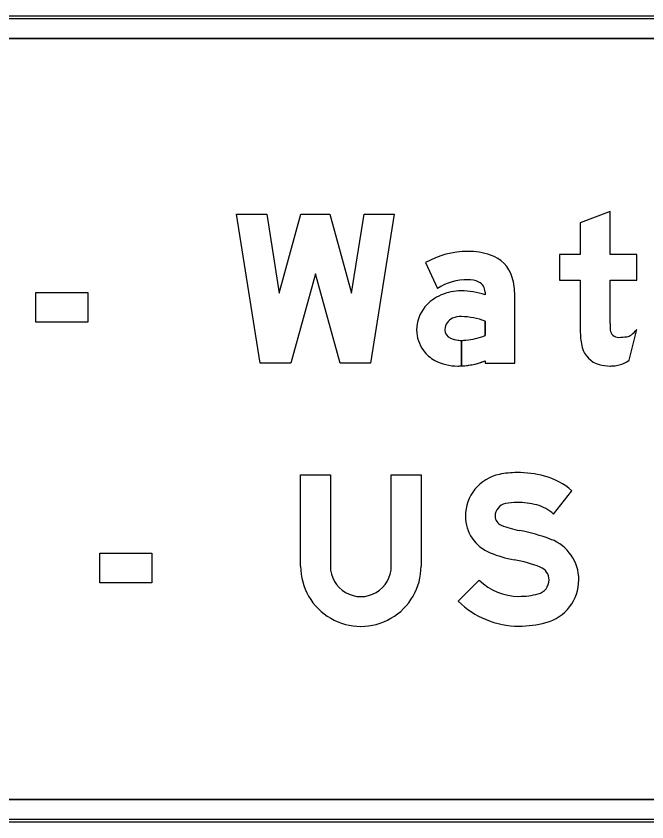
# Model space of a CAD drawing. Extents: x 1806251 to 1809821, y 414895 to 422886.
# Drawn here: x 1809677.011 to 1809677.575, y 415402.021 to 415402.741 of the extents above; entities that cross this region are included whole.
import ezdxf

# ---------------------------------------------------------------- set-up
doc = ezdxf.new("R2010")
doc.units = 0
for name, color, linetype in [('GSBWFILL', 7, 'Continuous'), ('GSCOLORFILL', 7, 'Continuous'), ('GSOUTLINE', 7, 'Continuous')]:
    doc.layers.add(name, color=color, linetype=linetype)

msp = doc.modelspace()

# ---------------------------------------------------------------- linework, layer by layer
at = {"layer": 'GSBWFILL'}
for p, q in [((1809678.91509, 415402.74057), (1809676.27509, 415402.74057)), ((1809676.27509, 415402.72057), (1809678.91509, 415402.72057)), ((1809677.55864, 415402.43305), (1809677.56565, 415402.46058)), ((1809678.91509, 415402.04057), (1809676.27529, 415402.04057)), ((1809676.27529, 415402.02057), (1809678.91509, 415402.02057))]:
    msp.add_line(p, q, dxfattribs=at)
for points in [[(1809677.27837, 415402.51037), (1809677.25642, 415402.43057), (1809677.22903, 415402.43057), (1809677.20788, 415402.56357), (1809677.23481, 415402.56357), (1809677.24602, 415402.49308), (1809677.26541, 415402.56357), (1809677.29132, 415402.56357), (1809677.31071, 415402.49308), (1809677.32192, 415402.56357), (1809677.34885, 415402.56357), (1809677.3277, 415402.43057), (1809677.30031, 415402.43057)], [(1809677.02833, 415402.49375), (1809677.07488, 415402.49375), (1809677.07488, 415402.46715), (1809677.02833, 415402.46715)], [(1809677.08552, 415402.26075), (1809677.13207, 415402.26075), (1809677.13207, 415402.23415), (1809677.08552, 415402.23415)]]:
    msp.add_lwpolyline(points, close=True, dxfattribs=at)
for points in [[(1809677.54171, 415402.46582), (1809677.54171, 415402.50472), (1809677.56565, 415402.50472), (1809677.56565, 415402.52766), (1809677.54171, 415402.52766), (1809677.54171, 415402.5659), (1809677.51511, 415402.55581), (1809677.51511, 415402.52766), (1809677.49649, 415402.52766), (1809677.49649, 415402.50472), (1809677.51511, 415402.50472), (1809677.51511, 415402.45778)], [(1809677.37681, 415402.52033), (1809677.38749, 415402.49728)], [(1809677.42999, 415402.49404), (1809677.42999, 415402.49159)], [(1809677.42999, 415402.43243), (1809677.42999, 415402.43057), (1809677.45658, 415402.43057), (1809677.45658, 415402.49059)], [(1809677.42999, 415402.46804), (1809677.42999, 415402.45512)], [(1809677.40904, 415402.428), (1809677.40904, 415402.45082)], [(1809677.40905, 415402.45082), (1809677.40905, 415402.428)], [(1809677.26507, 415402.24911), (1809677.26507, 415402.33057), (1809677.29167, 415402.33057), (1809677.29167, 415402.24911)], [(1809677.34619, 415402.24911), (1809677.34619, 415402.33057), (1809677.37279, 415402.33057), (1809677.37279, 415402.24911)], [(1809677.49117, 415402.29547), (1809677.50762, 415402.31646)], [(1809677.42477, 415402.23666), (1809677.40605, 415402.21777)]]:
    msp.add_lwpolyline(points, dxfattribs=at)
for centre, major_axis, ratio, start_param, end_param in [((1809677.41454, 415402.45409), (0, 0.07624), 0.999994, 0, 0.517719), ((1809677.41454, 415402.46522), (0, 0.0651), 0.999994, 5.96613, 6.283185), ((1809677.4255, 415402.49864), (0, 0.02992), 0.999994, 4.997165, 5.96613), ((1809677.41454, 415402.45409), (0, 0.05097), 0.999994, 0, 0.559495), ((1809677.41549, 415402.48493), (0, 0.02015), 0.999994, 5.822746, 6.330435), ((1809677.42001, 415402.49404), (0, 0.00997), 0.999994, 4.712389, 5.822746), ((1809677.39797, 415402.49059), (0, 0.05861), 0.999994, 4.712389, 4.997165), ((1809677.40553, 415402.45625), (0, 0.03814), 0.999994, 0.399285, 0.87593), ((1809677.40865, 415402.44946), (0, 0.04561), 0.999994, 0, 0.404512), ((1809677.40865, 415402.42792), (0, 0.06715), 0.999994, 5.959871, 6.283185), ((1809677.40084, 415402.46016), (0, 0.03203), 0.999994, 0.87593, 1.570796), ((1809677.40538, 415402.46019), (0, 0.01131), 0.999994, 0.408547, 1.530785), ((1809677.40853, 415402.45291), (0, 0.01923), 0.999994, 6.259455, 6.691732), ((1809677.40713, 415402.40677), (0, 0.06539), 0.999994, 5.926185, 6.254823), ((1809677.39942, 415402.46016), (0, 0.03062), 0.999994, 1.570796, 2.21394), ((1809677.40612, 415402.46016), (0, 0.01204), 0.999994, 1.530785, 1.570796), ((1809677.40206, 415402.46016), (0, 0.00798), 0.999994, 1.570796, 2.757027), ((1809677.70822, 415402.46582), (0, 0.16651), 0.999999, 1.570796, 1.606005), ((1809677.54935, 415402.46125), (0, 0.00765), 0.999999, 1.74085, 2.407828), ((1809677.54814, 415402.47364), (0, 0.02184), 0.999999, 3.756278, 4.071638), ((1809677.40904, 415402.47742), (0, 0.0266), 0.999994, 2.757027, 3.141593), ((1809677.40749, 415402.51233), (0, 0.06148), 0.999994, 3.228562, 3.516221), ((1809677.56672, 415402.45778), (0, 0.05161), 0.999999, 1.570796, 1.830698), ((1809677.54959, 415402.46152), (0, 0.00801), 0.999999, 2.407828, 3.141593), ((1809677.54959, 415402.49552), (0, 0.04201), 0.999999, 3.141593, 3.310762), ((1809677.55498, 415402.46394), (0, 0.00997), 0.999999, 3.310762, 3.756278), ((1809677.40904, 415402.47742), (0, 0.0266), 0.999994, 3.141843, 3.28451), ((1809677.40214, 415402.4622), (0, 0.03401), 0.999994, 2.21394, 2.611125), ((1809677.53773, 415402.45007), (0, 0.02161), 0.999999, 1.830698, 2.869526), ((1809677.40562, 415402.47368), (0, 0.04577), 0.999994, 2.672443, 3.141593), ((1809677.40562, 415402.4958), (0, 0.06789), 0.999994, 3.192057, 3.508644), ((1809677.54085, 415402.45921), (0, 0.03164), 0.999999, 3.427755, 3.738844), ((1809677.40562, 415402.4958), (0, 0.06789), 0.999994, 3.141593, 3.191959), ((1809677.5417, 415402.46433), (0, 0.03642), 0.999999, 2.869526, 3.141593), ((1809677.5417, 415402.48037), (0, 0.05245), 0.999999, 3.141593, 3.205734), ((1809677.54368, 415402.44959), (0, 0.02161), 0.999999, 3.205734, 3.427755), ((1809677.45047, 415402.29374), (0, 0.0381), 0.999994, 0.202758, 1.570796), ((1809677.45858, 415402.25432), (0, 0.07835), 0.999994, 0, 0.202758), ((1809677.45858, 415402.23659), (0, 0.09608), 0.999994, 6.026234, 6.283185), ((1809677.46749, 415402.27052), (0, 0.061), 0.999994, 5.565152, 6.026234), ((1809677.45047, 415402.29374), (0, 0.0115), 0.999994, 0.202758, 1.570796), ((1809677.45858, 415402.25432), (0, 0.05175), 0.999994, 0, 0.202758), ((1809677.45858, 415402.23659), (0, 0.06948), 0.999994, 6.026234, 6.283185), ((1809677.46749, 415402.27052), (0, 0.0344), 0.999994, 5.523837, 6.026234), ((1809677.44767, 415402.29374), (0, 0.0353), 0.999994, 1.570796, 2.761249), ((1809677.44767, 415402.29374), (0, 0.0087), 0.999994, 1.570796, 2.761249), ((1809677.47665, 415402.36624), (0, 0.08677), 0.999994, 2.761249, 2.95744), ((1809677.43111, 415402.12175), (0, 0.16192), 0.999994, 5.918637, 6.099033), ((1809677.47503, 415402.23683), (0, 0.03875), 0.999994, 4.712389, 5.918637), ((1809677.47665, 415402.36624), (0, 0.11337), 0.999994, 2.761249, 2.95744), ((1809677.43111, 415402.12175), (0, 0.13532), 0.999994, 5.918637, 6.099033), ((1809677.31893, 415402.24911), (0, 0.05386), 0.999994, 1.570796, 4.712389), ((1809677.31893, 415402.24911), (0, 0.02726), 0.999994, 1.570796, 4.712389), ((1809677.47503, 415402.23683), (0, 0.01215), 0.999994, 4.712389, 5.918637), ((1809677.46019, 415402.2724), (0, 0.05032), 0.999994, 2.360607, 3.141593), ((1809677.47426, 415402.23683), (0, 0.01291), 0.999994, 3.401517, 4.712389), ((1809677.47426, 415402.23683), (0, 0.03951), 0.999994, 3.401517, 4.712389), ((1809677.46019, 415402.28973), (0, 0.06765), 0.999994, 3.141593, 3.401517), ((1809677.46019, 415402.2724), (0, 0.07692), 0.999994, 2.360607, 3.141593), ((1809677.46019, 415402.28973), (0, 0.09425), 0.999994, 3.141593, 3.401517)]:
    msp.add_ellipse(centre, major_axis=major_axis, ratio=ratio, start_param=start_param, end_param=end_param, dxfattribs=at)
at = {"layer": 'GSCOLORFILL'}
for p, q in [((1809678.91509, 415402.74057), (1809676.27509, 415402.74057)), ((1809678.91509, 415402.74057), (1809676.27509, 415402.74057)), ((1809678.91509, 415402.74057), (1809676.27509, 415402.74057)), ((1809676.27509, 415402.73857), (1809678.91509, 415402.73857)), ((1809676.27509, 415402.72057), (1809678.91509, 415402.72057)), ((1809677.55864, 415402.43305), (1809677.56565, 415402.46058)), ((1809678.91509, 415402.04057), (1809676.27529, 415402.04057)), ((1809676.27509, 415402.02057), (1809678.91509, 415402.02057)), ((1809678.91509, 415402.02257), (1809676.27511, 415402.02257)), ((1809676.27511, 415402.02057), (1809678.91509, 415402.02057)), ((1809676.27529, 415402.02057), (1809678.91509, 415402.02057))]:
    msp.add_line(p, q, dxfattribs=at)
for points in [[(1809677.27837, 415402.51037), (1809677.25642, 415402.43057), (1809677.22903, 415402.43057), (1809677.20788, 415402.56357), (1809677.23481, 415402.56357), (1809677.24602, 415402.49308), (1809677.26541, 415402.56357), (1809677.29132, 415402.56357), (1809677.31071, 415402.49308), (1809677.32192, 415402.56357), (1809677.34885, 415402.56357), (1809677.3277, 415402.43057), (1809677.30031, 415402.43057)], [(1809677.02833, 415402.49375), (1809677.07488, 415402.49375), (1809677.07488, 415402.46715), (1809677.02833, 415402.46715)], [(1809677.08552, 415402.26075), (1809677.13207, 415402.26075), (1809677.13207, 415402.23415), (1809677.08552, 415402.23415)]]:
    msp.add_lwpolyline(points, close=True, dxfattribs=at)
for points in [[(1809677.54171, 415402.46582), (1809677.54171, 415402.50472), (1809677.56565, 415402.50472), (1809677.56565, 415402.52766), (1809677.54171, 415402.52766), (1809677.54171, 415402.5659), (1809677.51511, 415402.55581), (1809677.51511, 415402.52766), (1809677.49649, 415402.52766), (1809677.49649, 415402.50472), (1809677.51511, 415402.50472), (1809677.51511, 415402.45778)], [(1809677.37681, 415402.52033), (1809677.38749, 415402.49728)], [(1809677.42999, 415402.49404), (1809677.42999, 415402.49159)], [(1809677.42999, 415402.43243), (1809677.42999, 415402.43057), (1809677.45658, 415402.43057), (1809677.45658, 415402.49059)], [(1809677.42999, 415402.46804), (1809677.42999, 415402.45512)], [(1809677.40904, 415402.428), (1809677.40904, 415402.45082)], [(1809677.40905, 415402.45082), (1809677.40905, 415402.428)], [(1809677.26507, 415402.24911), (1809677.26507, 415402.33057), (1809677.29167, 415402.33057), (1809677.29167, 415402.24911)], [(1809677.34619, 415402.24911), (1809677.34619, 415402.33057), (1809677.37279, 415402.33057), (1809677.37279, 415402.24911)], [(1809677.49117, 415402.29547), (1809677.50762, 415402.31646)], [(1809677.42477, 415402.23666), (1809677.40605, 415402.21777)]]:
    msp.add_lwpolyline(points, dxfattribs=at)
for centre, major_axis, ratio, start_param, end_param in [((1809677.41454, 415402.45409), (0, 0.07624), 0.999994, 0, 0.517719), ((1809677.41454, 415402.46522), (0, 0.0651), 0.999994, 5.96613, 6.283185), ((1809677.4255, 415402.49864), (0, 0.02992), 0.999994, 4.997165, 5.96613), ((1809677.41454, 415402.45409), (0, 0.05097), 0.999994, 0, 0.559495), ((1809677.41549, 415402.48493), (0, 0.02015), 0.999994, 5.822746, 6.330435), ((1809677.42001, 415402.49404), (0, 0.00997), 0.999994, 4.712389, 5.822746), ((1809677.39797, 415402.49059), (0, 0.05861), 0.999994, 4.712389, 4.997165), ((1809677.40553, 415402.45625), (0, 0.03814), 0.999994, 0.399285, 0.87593), ((1809677.40865, 415402.44946), (0, 0.04561), 0.999994, 0, 0.404512), ((1809677.40865, 415402.42792), (0, 0.06715), 0.999994, 5.959871, 6.283185), ((1809677.40084, 415402.46016), (0, 0.03203), 0.999994, 0.87593, 1.570796), ((1809677.40538, 415402.46019), (0, 0.01131), 0.999994, 0.408547, 1.530785), ((1809677.40853, 415402.45291), (0, 0.01923), 0.999994, 6.259455, 6.691732), ((1809677.40713, 415402.40677), (0, 0.06539), 0.999994, 5.926185, 6.254823), ((1809677.39942, 415402.46016), (0, 0.03062), 0.999994, 1.570796, 2.21394), ((1809677.40612, 415402.46016), (0, 0.01204), 0.999994, 1.530785, 1.570796), ((1809677.40206, 415402.46016), (0, 0.00798), 0.999994, 1.570796, 2.757027), ((1809677.70822, 415402.46582), (0, 0.16651), 0.999999, 1.570796, 1.606005), ((1809677.54935, 415402.46125), (0, 0.00765), 0.999999, 1.74085, 2.407828), ((1809677.54814, 415402.47364), (0, 0.02184), 0.999999, 3.756278, 4.071638), ((1809677.40904, 415402.47742), (0, 0.0266), 0.999994, 2.757027, 3.141593), ((1809677.40749, 415402.51233), (0, 0.06148), 0.999994, 3.228562, 3.516221), ((1809677.56672, 415402.45778), (0, 0.05161), 0.999999, 1.570796, 1.830698), ((1809677.54959, 415402.46152), (0, 0.00801), 0.999999, 2.407828, 3.141593), ((1809677.54959, 415402.49552), (0, 0.04201), 0.999999, 3.141593, 3.310762), ((1809677.55498, 415402.46394), (0, 0.00997), 0.999999, 3.310762, 3.756278), ((1809677.40904, 415402.47742), (0, 0.0266), 0.999994, 3.141843, 3.28451), ((1809677.40214, 415402.4622), (0, 0.03401), 0.999994, 2.21394, 2.611125), ((1809677.53773, 415402.45007), (0, 0.02161), 0.999999, 1.830698, 2.869526), ((1809677.40562, 415402.47368), (0, 0.04577), 0.999994, 2.672443, 3.141593), ((1809677.40562, 415402.4958), (0, 0.06789), 0.999994, 3.192057, 3.508644), ((1809677.54085, 415402.45921), (0, 0.03164), 0.999999, 3.427755, 3.738844), ((1809677.40562, 415402.4958), (0, 0.06789), 0.999994, 3.141593, 3.191959), ((1809677.5417, 415402.46433), (0, 0.03642), 0.999999, 2.869526, 3.141593), ((1809677.5417, 415402.48037), (0, 0.05245), 0.999999, 3.141593, 3.205734), ((1809677.54368, 415402.44959), (0, 0.02161), 0.999999, 3.205734, 3.427755), ((1809677.45047, 415402.29374), (0, 0.0381), 0.999994, 0.202758, 1.570796), ((1809677.45858, 415402.25432), (0, 0.07835), 0.999994, 0, 0.202758), ((1809677.45858, 415402.23659), (0, 0.09608), 0.999994, 6.026234, 6.283185), ((1809677.46749, 415402.27052), (0, 0.061), 0.999994, 5.565152, 6.026234), ((1809677.45047, 415402.29374), (0, 0.0115), 0.999994, 0.202758, 1.570796), ((1809677.45858, 415402.25432), (0, 0.05175), 0.999994, 0, 0.202758), ((1809677.45858, 415402.23659), (0, 0.06948), 0.999994, 6.026234, 6.283185), ((1809677.46749, 415402.27052), (0, 0.0344), 0.999994, 5.523837, 6.026234), ((1809677.44767, 415402.29374), (0, 0.0353), 0.999994, 1.570796, 2.761249), ((1809677.44767, 415402.29374), (0, 0.0087), 0.999994, 1.570796, 2.761249), ((1809677.47665, 415402.36624), (0, 0.08677), 0.999994, 2.761249, 2.95744), ((1809677.43111, 415402.12175), (0, 0.16192), 0.999994, 5.918637, 6.099033), ((1809677.47503, 415402.23683), (0, 0.03875), 0.999994, 4.712389, 5.918637), ((1809677.47665, 415402.36624), (0, 0.11337), 0.999994, 2.761249, 2.95744), ((1809677.43111, 415402.12175), (0, 0.13532), 0.999994, 5.918637, 6.099033), ((1809677.31893, 415402.24911), (0, 0.05386), 0.999994, 1.570796, 4.712389), ((1809677.31893, 415402.24911), (0, 0.02726), 0.999994, 1.570796, 4.712389), ((1809677.47503, 415402.23683), (0, 0.01215), 0.999994, 4.712389, 5.918637), ((1809677.46019, 415402.2724), (0, 0.05032), 0.999994, 2.360607, 3.141593), ((1809677.47426, 415402.23683), (0, 0.01291), 0.999994, 3.401517, 4.712389), ((1809677.47426, 415402.23683), (0, 0.03951), 0.999994, 3.401517, 4.712389), ((1809677.46019, 415402.28973), (0, 0.06765), 0.999994, 3.141593, 3.401517), ((1809677.46019, 415402.2724), (0, 0.07692), 0.999994, 2.360607, 3.141593), ((1809677.46019, 415402.28973), (0, 0.09425), 0.999994, 3.141593, 3.401517)]:
    msp.add_ellipse(centre, major_axis=major_axis, ratio=ratio, start_param=start_param, end_param=end_param, dxfattribs=at)
at = {"layer": 'GSOUTLINE'}
for p, q in [((1809678.91509, 415402.74057), (1809676.27509, 415402.74057)), ((1809678.91509, 415402.72057), (1809676.27509, 415402.72057)), ((1809677.55864, 415402.43305), (1809677.56565, 415402.46058)), ((1809676.27509, 415402.04057), (1809678.91509, 415402.04057)), ((1809676.27509, 415402.02057), (1809678.91509, 415402.02057))]:
    msp.add_line(p, q, dxfattribs=at)
for points in [[(1809677.27837, 415402.51037), (1809677.25642, 415402.43057), (1809677.22903, 415402.43057), (1809677.20788, 415402.56357), (1809677.23481, 415402.56357), (1809677.24602, 415402.49308), (1809677.26541, 415402.56357), (1809677.29132, 415402.56357), (1809677.31071, 415402.49308), (1809677.32192, 415402.56357), (1809677.34885, 415402.56357), (1809677.3277, 415402.43057), (1809677.30031, 415402.43057)], [(1809677.02833, 415402.49375), (1809677.07488, 415402.49375), (1809677.07488, 415402.46715), (1809677.02833, 415402.46715)], [(1809677.08552, 415402.26075), (1809677.13207, 415402.26075), (1809677.13207, 415402.23415), (1809677.08552, 415402.23415)]]:
    msp.add_lwpolyline(points, close=True, dxfattribs=at)
for points in [[(1809677.54171, 415402.46582), (1809677.54171, 415402.50472), (1809677.56565, 415402.50472), (1809677.56565, 415402.52766), (1809677.54171, 415402.52766), (1809677.54171, 415402.5659), (1809677.51511, 415402.55581), (1809677.51511, 415402.52766), (1809677.49649, 415402.52766), (1809677.49649, 415402.50472), (1809677.51511, 415402.50472), (1809677.51511, 415402.45778)], [(1809677.37681, 415402.52033), (1809677.38749, 415402.49728)], [(1809677.42999, 415402.49404), (1809677.42999, 415402.49159)], [(1809677.42999, 415402.43243), (1809677.42999, 415402.43057), (1809677.45658, 415402.43057), (1809677.45658, 415402.49059)], [(1809677.42999, 415402.45512), (1809677.42999, 415402.46804)], [(1809677.26507, 415402.24911), (1809677.26507, 415402.33057), (1809677.29167, 415402.33057), (1809677.29167, 415402.24911)], [(1809677.34619, 415402.24911), (1809677.34619, 415402.33057), (1809677.37279, 415402.33057), (1809677.37279, 415402.24911)], [(1809677.49117, 415402.29547), (1809677.50762, 415402.31646)], [(1809677.42477, 415402.23666), (1809677.40605, 415402.21777)]]:
    msp.add_lwpolyline(points, dxfattribs=at)
for centre, major_axis, ratio, start_param, end_param in [((1809677.41454, 415402.45409), (0, 0.07624), 0.999994, 6.283185, 6.800904), ((1809677.41454, 415402.46522), (0, 0.0651), 0.999994, 5.96613, 6.283185), ((1809677.4255, 415402.49864), (0, 0.02993), 0.999994, 4.997165, 5.96613), ((1809677.41454, 415402.45409), (0, 0.05097), 0.999994, 0, 0.559495), ((1809677.41549, 415402.48493), (0, 0.02015), 0.999994, 5.822746, 6.330435), ((1809677.42001, 415402.49404), (0, 0.00998), 0.999994, 4.712389, 5.822746), ((1809677.39797, 415402.49059), (0, 0.05861), 0.999994, 4.712389, 4.997165), ((1809677.40553, 415402.45625), (0, 0.03814), 0.999994, 0.399285, 0.87593), ((1809677.40865, 415402.44946), (0, 0.04561), 0.999994, 0, 0.404512), ((1809677.40865, 415402.42792), (0, 0.06715), 0.999994, 5.959871, 6.283185), ((1809677.40084, 415402.46016), (0, 0.03203), 0.999994, 0.87593, 1.570796), ((1809677.40538, 415402.46019), (0, 0.0113), 0.999994, 0.408547, 1.530785), ((1809677.40853, 415402.45291), (0, 0.01923), 0.999994, 6.25958, 6.691732), ((1809677.40713, 415402.40677), (0, 0.06539), 0.999994, 5.926185, 6.254787), ((1809677.40896, 415402.47114), (0, 0.000997), 0.999994, 6.254787, 6.25958), ((1809677.39942, 415402.46016), (0, 0.03062), 0.999994, 1.570796, 2.21394), ((1809677.40612, 415402.46016), (0, 0.01204), 0.999994, 1.530785, 1.570796), ((1809677.40206, 415402.46016), (0, 0.00798), 0.999994, 1.570796, 2.757027), ((1809677.70822, 415402.46582), (0, 0.16651), 0.999999, 1.570796, 1.606005), ((1809677.54935, 415402.46125), (0, 0.00765), 0.999999, 1.74085, 2.407828), ((1809677.54814, 415402.47364), (0, 0.02184), 0.999999, 3.756278, 4.071638), ((1809677.40904, 415402.47742), (0, 0.0266), 0.999994, 2.757027, 3.28451), ((1809677.40749, 415402.51233), (0, 0.06148), 0.999994, 3.228562, 3.516221), ((1809677.56672, 415402.45778), (0, 0.05161), 0.999999, 1.570796, 1.830698), ((1809677.54959, 415402.46152), (0, 0.00801), 0.999999, 2.407828, 3.141593), ((1809677.54959, 415402.49552), (0, 0.04201), 0.999999, 3.141593, 3.310762), ((1809677.55498, 415402.46394), (0, 0.00998), 0.999999, 3.310762, 3.756278), ((1809677.40214, 415402.4622), (0, 0.03401), 0.999994, 2.21394, 2.611125), ((1809677.53773, 415402.45007), (0, 0.02161), 0.999999, 1.830698, 2.869526), ((1809677.40562, 415402.47368), (0, 0.04577), 0.999994, 2.672443, 3.141593), ((1809677.40562, 415402.4958), (0, 0.06789), 0.999994, 3.141593, 3.508644), ((1809677.54085, 415402.45921), (0, 0.03164), 0.999999, 3.427755, 3.738844), ((1809677.5417, 415402.46433), (0, 0.03642), 0.999999, 2.869526, 3.141593), ((1809677.5417, 415402.48037), (0, 0.05245), 0.999999, 3.141593, 3.205734), ((1809677.54368, 415402.44959), (0, 0.02161), 0.999999, 3.205734, 3.427755), ((1809677.45047, 415402.29374), (0, 0.0381), 0.999994, 0.202758, 1.570796), ((1809677.45858, 415402.25432), (0, 0.07835), 0.999994, 0, 0.202758), ((1809677.45858, 415402.23659), (0, 0.09608), 0.999994, 6.026234, 6.283185), ((1809677.46749, 415402.27052), (0, 0.061), 0.999994, 5.565152, 6.026234), ((1809677.45047, 415402.29374), (0, 0.0115), 0.999994, 0.202758, 1.570796), ((1809677.45858, 415402.25432), (0, 0.05175), 0.999994, 0, 0.202758), ((1809677.45858, 415402.23659), (0, 0.06948), 0.999994, 6.026234, 6.283185), ((1809677.46749, 415402.27052), (0, 0.0344), 0.999994, 5.523837, 6.026234), ((1809677.44767, 415402.29374), (0, 0.0353), 0.999994, 1.570796, 2.761249), ((1809677.44767, 415402.29374), (0, 0.0087), 0.999994, 1.570796, 2.761249), ((1809677.47665, 415402.36624), (0, 0.08677), 0.999994, 2.761249, 2.95744), ((1809677.43111, 415402.12175), (0, 0.16192), 0.999994, 5.918637, 6.099033), ((1809677.47503, 415402.23683), (0, 0.03875), 0.999994, 4.712389, 5.918637), ((1809677.47665, 415402.36624), (0, 0.11337), 0.999994, 2.761249, 2.95744), ((1809677.43111, 415402.12175), (0, 0.13532), 0.999994, 5.918637, 6.099033), ((1809677.31893, 415402.24911), (0, 0.05386), 0.999994, 1.570796, 4.712389), ((1809677.31893, 415402.24911), (0, 0.02726), 0.999994, 1.570796, 4.712389), ((1809677.47503, 415402.23683), (0, 0.01215), 0.999994, 4.712389, 5.918637), ((1809677.46019, 415402.2724), (0, 0.05032), 0.999994, 2.360607, 3.141593), ((1809677.47426, 415402.23683), (0, 0.01291), 0.999994, 3.401517, 4.712389), ((1809677.47426, 415402.23683), (0, 0.03951), 0.999994, 3.401517, 4.712389), ((1809677.46019, 415402.28973), (0, 0.06765), 0.999994, 3.141593, 3.401517), ((1809677.46019, 415402.2724), (0, 0.07692), 0.999994, 2.360607, 3.141593), ((1809677.46019, 415402.28973), (0, 0.09425), 0.999994, 3.141593, 3.401517)]:
    msp.add_ellipse(centre, major_axis=major_axis, ratio=ratio, start_param=start_param, end_param=end_param, dxfattribs=at)

doc.saveas('drawing.dxf')
